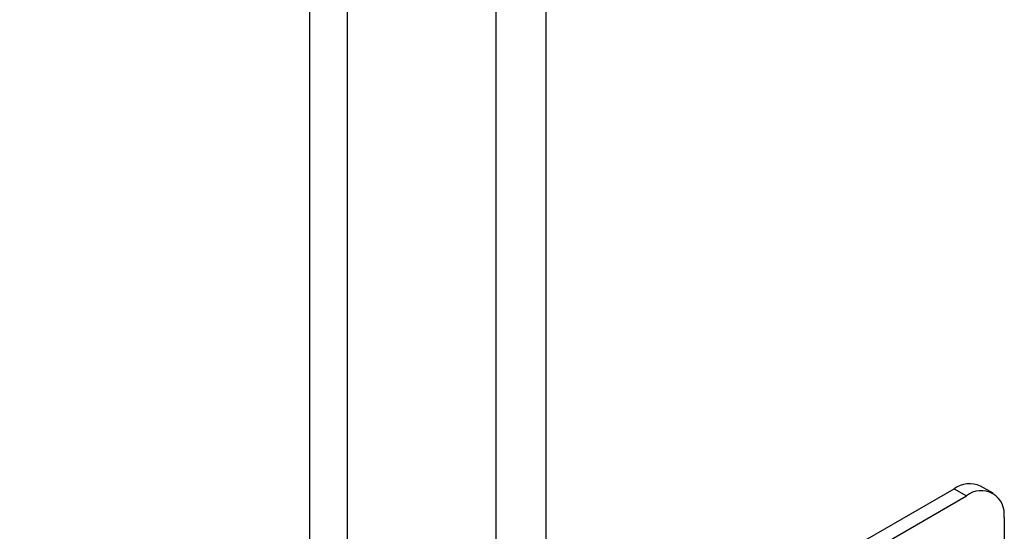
# Model space of a CAD drawing. Header units: millimetres. Extents: x 0 to 1118, y 0 to 864.
# Tile 269 of 304: x 986.3 to 995.58, y 706.85 to 711.67. Entities that reach past the tile are written whole.
import ezdxf

# ---------------------------------------------------------------- set-up
doc = ezdxf.new("R2010")
doc.units = ezdxf.units.MM

msp = doc.modelspace()

# ---------------------------------------------------------------- linework, layer by layer
at = {"color": 7, "linetype": 'Continuous', "lineweight": 25}
for p, q in [((991.2605, 731.2698), (991.2605, 706.0256)), ((990.7891, 705.9129), (990.7891, 731.157)), ((989.0332, 706.638), (989.0332, 720.3171)), ((989.3867, 720.4016), (989.3867, 706.7226)), ((922.087, 665.1001), (995.1075, 707.2539)), ((995.1075, 707.2539), (995.2254, 707.1859)), ((995.4754, 707.2107), (995.3575, 707.2787)), ((922.2048, 665.032), (995.2254, 707.1859)), ((995.5789, 706.9817), (995.5789, 706.0291))]:
    msp.add_line(p, q, dxfattribs=at)
for centre, radius, start, end in [((995.254, 707.0495), 0.2515, 65.69288, 125.61758), ((995.3634, 707.0167), 0.2184, 350.78596, 129.20329)]:
    msp.add_arc(centre, radius, start, end, dxfattribs=at)

doc.saveas('drawing.dxf')
